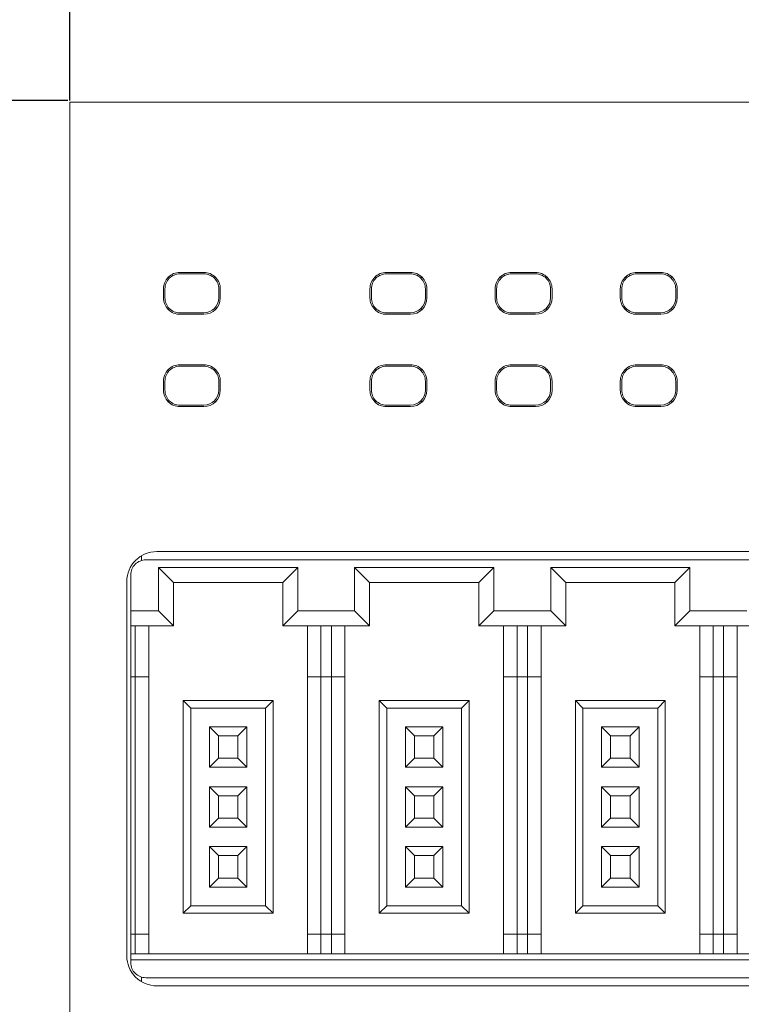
# Model space of a CAD drawing. Header units: millimetres. Extents: x -1114 to 1396, y -630 to 631.
# Tile 765 of 780: x 807 to 831, y 466 to 498. Entities that reach past the tile are written whole.
import ezdxf

# ---------------------------------------------------------------- set-up
doc = ezdxf.new("R2010")
doc.units = ezdxf.units.MM
doc.header["$MEASUREMENT"] = 0
doc.dimstyles.get("Standard").update_dxf_attribs({"dimtxt": 3.5, "dimasz": 0.18, "dimexe": 0.18, "dimexo": 0.0625, "dimgap": 0.09, "dimtad": 0, "dimtih": 1, "dimtoh": 1, "dimdec": 4, "dimzin": 0, "dimdsep": 46, "dimtxsty": 'Standard', "dimcen": 0.09, "dimadec": 0, "dimazin": 0, "dimtfac": 1, "dimtdec": 4, "dimtofl": 0, "dimtmove": 0, "dimatfit": 3, "dimfxl": 0, "dimtolj": 1, "dimtzin": 0, "dimarcsym": 0})

# ---------------------------------------------------------------- blocks, each defined once
blk = doc.blocks.new('*D11')
at = {"color": 0, "lineweight": -2}
for p, q in [((808.174, 495.735), (808.174, 511.827)), ((808.354, 511.647), (825.395, 511.647)), ((864.2, 511.647), (847.159, 511.647)), ((864.38, 495.735), (864.38, 511.827))]:
    blk.add_line(p, q, dxfattribs=at)
at = {"color": 0}
for points in [[(808.354, 511.677), (808.354, 511.617), (808.174, 511.647)], [(864.2, 511.617), (864.2, 511.677), (864.38, 511.647)]]:
    blk.add_solid(points, dxfattribs=at)
at = {"layer": 'Defpoints', "color": 0}
for p in [(864.38, 511.647), (808.174, 495.672), (864.38, 495.672)]:
    blk.add_point(p, dxfattribs=at)
at = {"color": 0, "insert": (836.277, 511.647), "char_height": 3.5, "attachment_point": 5}
blk.add_mtext('\\A1;56.2%%p0.5', dxfattribs=at)
blk = doc.blocks.new('*D12')
at = {"color": 0, "lineweight": -2}
for p, q in [((808.112, 495.735), (788.193, 495.735)), ((788.373, 495.555), (788.373, 470.543)), ((788.373, 441.852), (788.373, 466.863)), ((808.112, 441.672), (788.193, 441.672))]:
    blk.add_line(p, q, dxfattribs=at)
at = {"color": 0}
for points in [[(788.403, 495.555), (788.343, 495.555), (788.373, 495.735)], [(788.343, 441.852), (788.403, 441.852), (788.373, 441.672)]]:
    blk.add_solid(points, dxfattribs=at)
at = {"layer": 'Defpoints', "color": 0}
for p in [(808.174, 495.735), (788.373, 441.672), (808.174, 441.672)]:
    blk.add_point(p, dxfattribs=at)
at = {"color": 0, "insert": (788.373, 468.703), "char_height": 3.5, "attachment_point": 5}
blk.add_mtext('\\A1;54.1%%p0.5', dxfattribs=at)

msp = doc.modelspace()

# ---------------------------------------------------------------- linework, layer by layer
at = {"lineweight": 18}
for points, knots in [([(1038.9843, -629.7647), (1038.9843, -629.7647), (-1111.4882, -629.7647), (-1111.4882, -629.7647), (-1111.4882, -629.7647), (-1111.4882, -629.7647), (-1111.4882, 630.7883), (-1111.4882, 630.7883), (-1111.4882, 630.7883), (-1111.4882, 630.7883), (1038.9843, 630.7883), (1038.9843, 630.7883)], [0, 0, 0, 0, 0.3333333, 0.3333333, 0.3333333, 0.3333333, 0.6666667, 0.6666667, 0.6666667, 0.6666667, 1, 1, 1, 1]), ([(811.853, 489.9926), (811.7071, 489.9926), (811.5672, 489.9346), (811.464, 489.8315), (811.464, 489.8315), (811.3609, 489.7283), (811.3029, 489.5884), (811.3029, 489.4425)], [0, 0, 0, 0, 0.5, 0.5, 0.5, 0.5, 1, 1, 1, 1]), ([(811.853, 489.9425), (811.7204, 489.9425), (811.5932, 489.8898), (811.4994, 489.7961), (811.4994, 489.7961), (811.4057, 489.7023), (811.353, 489.5751), (811.353, 489.4425)], [0, 0, 0, 0, 0.5, 0.5, 0.5, 0.5, 1, 1, 1, 1]), ([(813.2031, 489.4425), (813.2031, 489.5884), (813.1451, 489.7283), (813.0419, 489.8315), (813.0419, 489.8315), (812.9388, 489.9346), (812.7989, 489.9926), (812.653, 489.9926)], [0, 0, 0, 0, 0.5, 0.5, 0.5, 0.5, 1, 1, 1, 1]), ([(813.153, 489.4425), (813.153, 489.5751), (813.1003, 489.7023), (813.0065, 489.7961), (813.0065, 489.7961), (812.9128, 489.8898), (812.7856, 489.9425), (812.653, 489.9425)], [0, 0, 0, 0, 0.5, 0.5, 0.5, 0.5, 1, 1, 1, 1]), ([(818.7501, 489.9926), (818.6042, 489.9926), (818.4643, 489.9346), (818.3611, 489.8315), (818.3611, 489.8315), (818.258, 489.7283), (818.2, 489.5884), (818.2, 489.4425)], [0, 0, 0, 0, 0.5, 0.5, 0.5, 0.5, 1, 1, 1, 1]), ([(818.7501, 489.9425), (818.6175, 489.9425), (818.4903, 489.8898), (818.3965, 489.7961), (818.3965, 489.7961), (818.3028, 489.7023), (818.2501, 489.5751), (818.2501, 489.4425)], [0, 0, 0, 0, 0.5, 0.5, 0.5, 0.5, 1, 1, 1, 1]), ([(820.1002, 489.4425), (820.1002, 489.5884), (820.0422, 489.7283), (819.939, 489.8315), (819.939, 489.8315), (819.8359, 489.9346), (819.696, 489.9926), (819.5501, 489.9926)], [0, 0, 0, 0, 0.5, 0.5, 0.5, 0.5, 1, 1, 1, 1]), ([(820.0501, 489.4425), (820.0501, 489.5751), (819.9974, 489.7023), (819.9036, 489.7961), (819.9036, 489.7961), (819.8099, 489.8898), (819.6827, 489.9425), (819.5501, 489.9425)], [0, 0, 0, 0, 0.5, 0.5, 0.5, 0.5, 1, 1, 1, 1]), ([(822.9309, 489.9926), (822.7851, 489.9926), (822.6451, 489.9346), (822.542, 489.8315), (822.542, 489.8315), (822.4388, 489.7283), (822.3809, 489.5884), (822.3809, 489.4425)], [0, 0, 0, 0, 0.5, 0.5, 0.5, 0.5, 1, 1, 1, 1]), ([(822.9309, 489.9425), (822.7983, 489.9425), (822.6712, 489.8898), (822.5774, 489.7961), (822.5774, 489.7961), (822.4836, 489.7023), (822.4309, 489.5751), (822.4309, 489.4425)], [0, 0, 0, 0, 0.5, 0.5, 0.5, 0.5, 1, 1, 1, 1]), ([(824.281, 489.4425), (824.281, 489.5884), (824.2231, 489.7283), (824.1199, 489.8315), (824.1199, 489.8315), (824.0167, 489.9346), (823.8768, 489.9926), (823.7309, 489.9926)], [0, 0, 0, 0, 0.5, 0.5, 0.5, 0.5, 1, 1, 1, 1]), ([(824.2309, 489.4425), (824.2309, 489.5751), (824.1783, 489.7023), (824.0845, 489.7961), (824.0845, 489.7961), (823.9907, 489.8898), (823.8636, 489.9425), (823.7309, 489.9425)], [0, 0, 0, 0, 0.5, 0.5, 0.5, 0.5, 1, 1, 1, 1]), ([(827.1118, 489.9926), (826.9659, 489.9926), (826.826, 489.9346), (826.7228, 489.8315), (826.7228, 489.8315), (826.6197, 489.7283), (826.5617, 489.5884), (826.5617, 489.4425)], [0, 0, 0, 0, 0.5, 0.5, 0.5, 0.5, 1, 1, 1, 1]), ([(827.1118, 489.9425), (826.9792, 489.9425), (826.852, 489.8898), (826.7582, 489.7961), (826.7582, 489.7961), (826.6645, 489.7023), (826.6118, 489.5751), (826.6118, 489.4425)], [0, 0, 0, 0, 0.5, 0.5, 0.5, 0.5, 1, 1, 1, 1]), ([(828.4619, 489.4425), (828.4619, 489.5884), (828.4039, 489.7283), (828.3008, 489.8315), (828.3008, 489.8315), (828.1976, 489.9346), (828.0577, 489.9926), (827.9118, 489.9926)], [0, 0, 0, 0, 0.5, 0.5, 0.5, 0.5, 1, 1, 1, 1]), ([(828.4118, 489.4425), (828.4118, 489.5751), (828.3591, 489.7023), (828.2654, 489.7961), (828.2654, 489.7961), (828.1716, 489.8898), (828.0444, 489.9425), (827.9118, 489.9425)], [0, 0, 0, 0, 0.5, 0.5, 0.5, 0.5, 1, 1, 1, 1]), ([(811.3029, 489.1425), (811.3029, 488.9966), (811.3609, 488.8567), (811.464, 488.7535), (811.464, 488.7535), (811.5672, 488.6504), (811.7071, 488.5924), (811.853, 488.5924)], [0, 0, 0, 0, 0.5, 0.5, 0.5, 0.5, 1, 1, 1, 1]), ([(811.353, 489.1425), (811.353, 489.0099), (811.4057, 488.8827), (811.4994, 488.7889), (811.4994, 488.7889), (811.5932, 488.6952), (811.7204, 488.6425), (811.853, 488.6425)], [0, 0, 0, 0, 0.5, 0.5, 0.5, 0.5, 1, 1, 1, 1]), ([(818.2, 489.1425), (818.2, 488.9966), (818.258, 488.8567), (818.3611, 488.7535), (818.3611, 488.7535), (818.4643, 488.6504), (818.6042, 488.5924), (818.7501, 488.5924)], [0, 0, 0, 0, 0.5, 0.5, 0.5, 0.5, 1, 1, 1, 1]), ([(818.2501, 489.1425), (818.2501, 489.0099), (818.3028, 488.8827), (818.3965, 488.7889), (818.3965, 488.7889), (818.4903, 488.6952), (818.6175, 488.6425), (818.7501, 488.6425)], [0, 0, 0, 0, 0.5, 0.5, 0.5, 0.5, 1, 1, 1, 1]), ([(822.3809, 489.1425), (822.3809, 488.9966), (822.4388, 488.8567), (822.542, 488.7535), (822.542, 488.7535), (822.6451, 488.6504), (822.7851, 488.5924), (822.9309, 488.5924)], [0, 0, 0, 0, 0.5, 0.5, 0.5, 0.5, 1, 1, 1, 1]), ([(822.4309, 489.1425), (822.4309, 489.0099), (822.4836, 488.8827), (822.5774, 488.7889), (822.5774, 488.7889), (822.6712, 488.6952), (822.7983, 488.6425), (822.9309, 488.6425)], [0, 0, 0, 0, 0.5, 0.5, 0.5, 0.5, 1, 1, 1, 1]), ([(826.5617, 489.1425), (826.5617, 488.9966), (826.6197, 488.8567), (826.7228, 488.7535), (826.7228, 488.7535), (826.826, 488.6504), (826.9659, 488.5924), (827.1118, 488.5924)], [0, 0, 0, 0, 0.5, 0.5, 0.5, 0.5, 1, 1, 1, 1]), ([(826.6118, 489.1425), (826.6118, 489.0099), (826.6645, 488.8827), (826.7582, 488.7889), (826.7582, 488.7889), (826.852, 488.6952), (826.9792, 488.6425), (827.1118, 488.6425)], [0, 0, 0, 0, 0.5, 0.5, 0.5, 0.5, 1, 1, 1, 1]), ([(811.853, 486.9101), (811.7071, 486.9101), (811.5672, 486.8521), (811.464, 486.749), (811.464, 486.749), (811.3609, 486.6458), (811.3029, 486.5059), (811.3029, 486.36)], [0, 0, 0, 0, 0.5, 0.5, 0.5, 0.5, 1, 1, 1, 1]), ([(813.2031, 486.36), (813.2031, 486.5059), (813.1451, 486.6458), (813.0419, 486.749), (813.0419, 486.749), (812.9388, 486.8521), (812.7989, 486.9101), (812.653, 486.9101)], [0, 0, 0, 0, 0.5, 0.5, 0.5, 0.5, 1, 1, 1, 1]), ([(818.7501, 486.9101), (818.6042, 486.9101), (818.4643, 486.8521), (818.3611, 486.749), (818.3611, 486.749), (818.258, 486.6458), (818.2, 486.5059), (818.2, 486.36)], [0, 0, 0, 0, 0.5, 0.5, 0.5, 0.5, 1, 1, 1, 1]), ([(820.1002, 486.36), (820.1002, 486.5059), (820.0422, 486.6458), (819.939, 486.749), (819.939, 486.749), (819.8359, 486.8521), (819.696, 486.9101), (819.5501, 486.9101)], [0, 0, 0, 0, 0.5, 0.5, 0.5, 0.5, 1, 1, 1, 1]), ([(822.9309, 486.9101), (822.7851, 486.9101), (822.6451, 486.8521), (822.542, 486.749), (822.542, 486.749), (822.4388, 486.6458), (822.3809, 486.5059), (822.3809, 486.36)], [0, 0, 0, 0, 0.5, 0.5, 0.5, 0.5, 1, 1, 1, 1]), ([(824.281, 486.36), (824.281, 486.5059), (824.2231, 486.6458), (824.1199, 486.749), (824.1199, 486.749), (824.0167, 486.8521), (823.8768, 486.9101), (823.7309, 486.9101)], [0, 0, 0, 0, 0.5, 0.5, 0.5, 0.5, 1, 1, 1, 1]), ([(827.1118, 486.9101), (826.9659, 486.9101), (826.826, 486.8521), (826.7228, 486.749), (826.7228, 486.749), (826.6197, 486.6458), (826.5617, 486.5059), (826.5617, 486.36)], [0, 0, 0, 0, 0.5, 0.5, 0.5, 0.5, 1, 1, 1, 1]), ([(828.4619, 486.36), (828.4619, 486.5059), (828.4039, 486.6458), (828.3008, 486.749), (828.3008, 486.749), (828.1976, 486.8521), (828.0577, 486.9101), (827.9118, 486.9101)], [0, 0, 0, 0, 0.5, 0.5, 0.5, 0.5, 1, 1, 1, 1]), ([(811.853, 486.86), (811.7204, 486.86), (811.5932, 486.8073), (811.4994, 486.7136), (811.4994, 486.7136), (811.4057, 486.6198), (811.353, 486.4926), (811.353, 486.36)], [0, 0, 0, 0, 0.5, 0.5, 0.5, 0.5, 1, 1, 1, 1]), ([(813.153, 486.36), (813.153, 486.4926), (813.1003, 486.6198), (813.0065, 486.7136), (813.0065, 486.7136), (812.9128, 486.8073), (812.7856, 486.86), (812.653, 486.86)], [0, 0, 0, 0, 0.5, 0.5, 0.5, 0.5, 1, 1, 1, 1]), ([(818.7501, 486.86), (818.6175, 486.86), (818.4903, 486.8073), (818.3965, 486.7136), (818.3965, 486.7136), (818.3028, 486.6198), (818.2501, 486.4926), (818.2501, 486.36)], [0, 0, 0, 0, 0.5, 0.5, 0.5, 0.5, 1, 1, 1, 1]), ([(820.0501, 486.36), (820.0501, 486.4926), (819.9974, 486.6198), (819.9036, 486.7136), (819.9036, 486.7136), (819.8099, 486.8073), (819.6827, 486.86), (819.5501, 486.86)], [0, 0, 0, 0, 0.5, 0.5, 0.5, 0.5, 1, 1, 1, 1]), ([(822.9309, 486.86), (822.7983, 486.86), (822.6712, 486.8073), (822.5774, 486.7136), (822.5774, 486.7136), (822.4836, 486.6198), (822.4309, 486.4926), (822.4309, 486.36)], [0, 0, 0, 0, 0.5, 0.5, 0.5, 0.5, 1, 1, 1, 1]), ([(824.2309, 486.36), (824.2309, 486.4926), (824.1783, 486.6198), (824.0845, 486.7136), (824.0845, 486.7136), (823.9907, 486.8073), (823.8636, 486.86), (823.7309, 486.86)], [0, 0, 0, 0, 0.5, 0.5, 0.5, 0.5, 1, 1, 1, 1]), ([(827.1118, 486.86), (826.9792, 486.86), (826.852, 486.8073), (826.7582, 486.7136), (826.7582, 486.7136), (826.6645, 486.6198), (826.6118, 486.4926), (826.6118, 486.36)], [0, 0, 0, 0, 0.5, 0.5, 0.5, 0.5, 1, 1, 1, 1]), ([(828.4118, 486.36), (828.4118, 486.4926), (828.3591, 486.6198), (828.2654, 486.7136), (828.2654, 486.7136), (828.1716, 486.8073), (828.0444, 486.86), (827.9118, 486.86)], [0, 0, 0, 0, 0.5, 0.5, 0.5, 0.5, 1, 1, 1, 1]), ([(811.3029, 486.06), (811.3029, 485.9141), (811.3609, 485.7742), (811.464, 485.671), (811.464, 485.671), (811.5672, 485.5679), (811.7071, 485.5099), (811.853, 485.5099)], [0, 0, 0, 0, 0.5, 0.5, 0.5, 0.5, 1, 1, 1, 1]), ([(811.353, 486.06), (811.353, 485.9274), (811.4057, 485.8002), (811.4994, 485.7064), (811.4994, 485.7064), (811.5932, 485.6127), (811.7204, 485.56), (811.853, 485.56)], [0, 0, 0, 0, 0.5, 0.5, 0.5, 0.5, 1, 1, 1, 1]), ([(818.2, 486.06), (818.2, 485.9141), (818.258, 485.7742), (818.3611, 485.671), (818.3611, 485.671), (818.4643, 485.5679), (818.6042, 485.5099), (818.7501, 485.5099)], [0, 0, 0, 0, 0.5, 0.5, 0.5, 0.5, 1, 1, 1, 1]), ([(818.2501, 486.06), (818.2501, 485.9274), (818.3028, 485.8002), (818.3965, 485.7064), (818.3965, 485.7064), (818.4903, 485.6127), (818.6175, 485.56), (818.7501, 485.56)], [0, 0, 0, 0, 0.5, 0.5, 0.5, 0.5, 1, 1, 1, 1]), ([(822.3809, 486.06), (822.3809, 485.9141), (822.4388, 485.7742), (822.542, 485.671), (822.542, 485.671), (822.6451, 485.5679), (822.7851, 485.5099), (822.9309, 485.5099)], [0, 0, 0, 0, 0.5, 0.5, 0.5, 0.5, 1, 1, 1, 1]), ([(822.4309, 486.06), (822.4309, 485.9274), (822.4836, 485.8002), (822.5774, 485.7064), (822.5774, 485.7064), (822.6712, 485.6127), (822.7983, 485.56), (822.9309, 485.56)], [0, 0, 0, 0, 0.5, 0.5, 0.5, 0.5, 1, 1, 1, 1]), ([(826.5617, 486.06), (826.5617, 485.9141), (826.6197, 485.7742), (826.7228, 485.671), (826.7228, 485.671), (826.826, 485.5679), (826.9659, 485.5099), (827.1118, 485.5099)], [0, 0, 0, 0, 0.5, 0.5, 0.5, 0.5, 1, 1, 1, 1]), ([(826.6118, 486.06), (826.6118, 485.9274), (826.6645, 485.8002), (826.7582, 485.7064), (826.7582, 485.7064), (826.852, 485.6127), (826.9792, 485.56), (827.1118, 485.56)], [0, 0, 0, 0, 0.5, 0.5, 0.5, 0.5, 1, 1, 1, 1]), ([(811.0795, 480.6714), (810.8143, 480.6714), (810.5599, 480.566), (810.3724, 480.3785), (810.3724, 480.3785), (810.1848, 480.191), (810.0795, 479.9366), (810.0795, 479.6714)], [0, 0, 0, 0, 0.5, 0.5, 0.5, 0.5, 1, 1, 1, 1]), ([(810.713, 480.3936), (810.5804, 480.3936), (810.4532, 480.3409), (810.3595, 480.2472), (810.3595, 480.2472), (810.2657, 480.1534), (810.213, 480.0262), (810.213, 479.8936)], [0, 0, 0, 0, 0.5, 0.5, 0.5, 0.5, 1, 1, 1, 1]), ([(810.0795, 467.1714), (810.0795, 466.9062), (810.1848, 466.6518), (810.3724, 466.4643), (810.3724, 466.4643), (810.5599, 466.2767), (810.8143, 466.1714), (811.0795, 466.1714)], [0, 0, 0, 0, 0.5, 0.5, 0.5, 0.5, 1, 1, 1, 1]), ([(810.213, 466.9436), (810.213, 466.811), (810.2657, 466.6838), (810.3595, 466.59), (810.3595, 466.59), (810.4532, 466.4963), (810.5804, 466.4436), (810.713, 466.4436)], [0, 0, 0, 0, 0.5, 0.5, 0.5, 0.5, 1, 1, 1, 1])]:
    msp.add_open_spline(points, degree=3, knots=knots, dxfattribs=at)
for points in [[(808.1743, 495.672), (808.1743, 495.672), (864.3798, 495.672), (864.3798, 495.672)], [(864.3798, 495.672), (864.3798, 495.672), (808.1743, 495.672), (808.1743, 495.672)], [(808.1743, 493.672), (808.1743, 493.672), (808.1743, 495.672), (808.1743, 495.672)], [(808.1743, 443.672), (808.1743, 443.672), (808.1743, 493.672), (808.1743, 493.672)], [(811.853, 489.9926), (811.853, 489.9926), (812.653, 489.9926), (812.653, 489.9926)], [(812.653, 489.9425), (812.653, 489.9425), (811.853, 489.9425), (811.853, 489.9425)], [(818.7501, 489.9926), (818.7501, 489.9926), (819.5501, 489.9926), (819.5501, 489.9926)], [(818.7501, 489.9425), (818.7501, 489.9425), (819.5501, 489.9425), (819.5501, 489.9425)], [(822.9309, 489.9926), (822.9309, 489.9926), (823.7309, 489.9926), (823.7309, 489.9926)], [(822.9309, 489.9425), (822.9309, 489.9425), (823.7309, 489.9425), (823.7309, 489.9425)], [(827.1118, 489.9926), (827.1118, 489.9926), (827.9118, 489.9926), (827.9118, 489.9926)], [(827.1118, 489.9425), (827.1118, 489.9425), (827.9118, 489.9425), (827.9118, 489.9425)], [(811.4647, 489.8308), (811.4647, 489.8308), (811.4994, 489.7961), (811.4994, 489.7961)], [(813.0065, 489.7961), (813.0065, 489.7961), (813.0412, 489.8308), (813.0412, 489.8308)], [(818.3618, 489.8308), (818.3618, 489.8308), (818.3965, 489.7961), (818.3965, 489.7961)], [(819.9036, 489.7961), (819.9036, 489.7961), (819.9383, 489.8308), (819.9383, 489.8308)], [(822.5774, 489.7961), (822.5774, 489.7961), (822.5427, 489.8308), (822.5427, 489.8308)], [(824.1192, 489.8308), (824.1192, 489.8308), (824.0845, 489.7961), (824.0845, 489.7961)], [(826.7582, 489.7961), (826.7582, 489.7961), (826.7235, 489.8308), (826.7235, 489.8308)], [(828.2654, 489.7961), (828.2654, 489.7961), (828.3001, 489.8308), (828.3001, 489.8308)], [(811.3029, 489.4425), (811.3029, 489.4425), (811.3029, 489.1425), (811.3029, 489.1425)], [(811.353, 489.4425), (811.353, 489.4425), (811.353, 489.1425), (811.353, 489.1425)], [(813.153, 489.1425), (813.153, 489.1425), (813.153, 489.4425), (813.153, 489.4425)], [(813.2031, 489.4425), (813.2031, 489.4425), (813.2031, 489.1425), (813.2031, 489.1425)], [(818.2, 489.4425), (818.2, 489.4425), (818.2, 489.1425), (818.2, 489.1425)], [(818.2501, 489.1425), (818.2501, 489.1425), (818.2501, 489.4425), (818.2501, 489.4425)], [(820.0501, 489.4425), (820.0501, 489.4425), (820.0501, 489.1425), (820.0501, 489.1425)], [(820.1002, 489.4425), (820.1002, 489.4425), (820.1002, 489.1425), (820.1002, 489.1425)], [(822.3809, 489.4425), (822.3809, 489.4425), (822.3809, 489.1425), (822.3809, 489.1425)], [(822.4309, 489.1425), (822.4309, 489.1425), (822.4309, 489.4425), (822.4309, 489.4425)], [(824.2309, 489.4425), (824.2309, 489.4425), (824.2309, 489.1425), (824.2309, 489.1425)], [(824.281, 489.4425), (824.281, 489.4425), (824.281, 489.1425), (824.281, 489.1425)], [(826.5617, 489.4425), (826.5617, 489.4425), (826.5617, 489.1425), (826.5617, 489.1425)], [(826.6118, 489.1425), (826.6118, 489.1425), (826.6118, 489.4425), (826.6118, 489.4425)], [(828.4118, 489.4425), (828.4118, 489.4425), (828.4118, 489.1425), (828.4118, 489.1425)], [(828.4619, 489.4425), (828.4619, 489.4425), (828.4619, 489.1425), (828.4619, 489.1425)], [(812.653, 488.6425), (812.9291, 488.6425), (813.153, 488.8664), (813.153, 489.1425)], [(812.653, 488.5924), (812.9568, 488.5924), (813.203, 488.8387), (813.2031, 489.1425)], [(819.5501, 488.6425), (819.8262, 488.6425), (820.0501, 488.8664), (820.0501, 489.1425)], [(819.5501, 488.5924), (819.8539, 488.5924), (820.1002, 488.8387), (820.1002, 489.1425)], [(823.7309, 488.6425), (824.0071, 488.6425), (824.2309, 488.8664), (824.2309, 489.1425)], [(823.7309, 488.5924), (824.0347, 488.5924), (824.281, 488.8387), (824.281, 489.1425)], [(827.9118, 488.6425), (828.1879, 488.6425), (828.4118, 488.8664), (828.4118, 489.1425)], [(827.9118, 488.5924), (828.2156, 488.5924), (828.4619, 488.8387), (828.4619, 489.1425)], [(811.4647, 488.7542), (811.4647, 488.7542), (811.4994, 488.7889), (811.4994, 488.7889)], [(811.853, 488.6425), (811.853, 488.6425), (812.653, 488.6425), (812.653, 488.6425)], [(811.853, 488.5924), (811.853, 488.5924), (812.653, 488.5924), (812.653, 488.5924)], [(813.0065, 488.7889), (813.0065, 488.7889), (813.0412, 488.7542), (813.0412, 488.7542)], [(818.3965, 488.7889), (818.3965, 488.7889), (818.3618, 488.7542), (818.3618, 488.7542)], [(819.5501, 488.6425), (819.5501, 488.6425), (818.7501, 488.6425), (818.7501, 488.6425)], [(818.7501, 488.5924), (818.7501, 488.5924), (819.5501, 488.5924), (819.5501, 488.5924)], [(819.9383, 488.7542), (819.9383, 488.7542), (819.9036, 488.7889), (819.9036, 488.7889)], [(822.5427, 488.7542), (822.5427, 488.7542), (822.5774, 488.7889), (822.5774, 488.7889)], [(823.7309, 488.6425), (823.7309, 488.6425), (822.9309, 488.6425), (822.9309, 488.6425)], [(822.9309, 488.5924), (822.9309, 488.5924), (823.7309, 488.5924), (823.7309, 488.5924)], [(824.0845, 488.7889), (824.0845, 488.7889), (824.1192, 488.7542), (824.1192, 488.7542)], [(826.7582, 488.7889), (826.7582, 488.7889), (826.7235, 488.7542), (826.7235, 488.7542)], [(827.9118, 488.6425), (827.9118, 488.6425), (827.1118, 488.6425), (827.1118, 488.6425)], [(827.1118, 488.5924), (827.1118, 488.5924), (827.9118, 488.5924), (827.9118, 488.5924)], [(828.2654, 488.7889), (828.2654, 488.7889), (828.3001, 488.7542), (828.3001, 488.7542)], [(811.853, 486.9101), (811.853, 486.9101), (812.653, 486.9101), (812.653, 486.9101)], [(818.7501, 486.9101), (818.7501, 486.9101), (819.5501, 486.9101), (819.5501, 486.9101)], [(822.9309, 486.9101), (822.9309, 486.9101), (823.7309, 486.9101), (823.7309, 486.9101)], [(827.1118, 486.9101), (827.1118, 486.9101), (827.9118, 486.9101), (827.9118, 486.9101)], [(811.4994, 486.7136), (811.4994, 486.7136), (811.4647, 486.7483), (811.4647, 486.7483)], [(811.853, 486.86), (811.853, 486.86), (812.653, 486.86), (812.653, 486.86)], [(813.0065, 486.7136), (813.0065, 486.7136), (813.0412, 486.7483), (813.0412, 486.7483)], [(818.3965, 486.7136), (818.3965, 486.7136), (818.3618, 486.7483), (818.3618, 486.7483)], [(818.7501, 486.86), (818.7501, 486.86), (819.5501, 486.86), (819.5501, 486.86)], [(819.9383, 486.7483), (819.9383, 486.7483), (819.9036, 486.7136), (819.9036, 486.7136)], [(822.5774, 486.7136), (822.5774, 486.7136), (822.5427, 486.7483), (822.5427, 486.7483)], [(822.9309, 486.86), (822.9309, 486.86), (823.7309, 486.86), (823.7309, 486.86)], [(824.1192, 486.7483), (824.1192, 486.7483), (824.0845, 486.7136), (824.0845, 486.7136)], [(826.7582, 486.7136), (826.7582, 486.7136), (826.7235, 486.7483), (826.7235, 486.7483)], [(827.1118, 486.86), (827.1118, 486.86), (827.9118, 486.86), (827.9118, 486.86)], [(828.3001, 486.7483), (828.3001, 486.7483), (828.2654, 486.7136), (828.2654, 486.7136)], [(811.3029, 486.36), (811.3029, 486.36), (811.3029, 486.06), (811.3029, 486.06)], [(811.353, 486.06), (811.353, 486.06), (811.353, 486.36), (811.353, 486.36)], [(813.153, 486.36), (813.153, 486.36), (813.153, 486.06), (813.153, 486.06)], [(813.2031, 486.36), (813.2031, 486.36), (813.2031, 486.06), (813.2031, 486.06)], [(818.2, 486.36), (818.2, 486.36), (818.2, 486.06), (818.2, 486.06)], [(818.2501, 486.06), (818.2501, 486.06), (818.2501, 486.36), (818.2501, 486.36)], [(820.0501, 486.36), (820.0501, 486.36), (820.0501, 486.06), (820.0501, 486.06)], [(820.1002, 486.36), (820.1002, 486.36), (820.1002, 486.06), (820.1002, 486.06)], [(822.3809, 486.36), (822.3809, 486.36), (822.3809, 486.06), (822.3809, 486.06)], [(822.4309, 486.06), (822.4309, 486.06), (822.4309, 486.36), (822.4309, 486.36)], [(824.2309, 486.36), (824.2309, 486.36), (824.2309, 486.06), (824.2309, 486.06)], [(824.281, 486.36), (824.281, 486.36), (824.281, 486.06), (824.281, 486.06)], [(826.5617, 486.36), (826.5617, 486.36), (826.5617, 486.06), (826.5617, 486.06)], [(826.6118, 486.06), (826.6118, 486.06), (826.6118, 486.36), (826.6118, 486.36)], [(828.4118, 486.36), (828.4118, 486.36), (828.4118, 486.06), (828.4118, 486.06)], [(828.4619, 486.36), (828.4619, 486.36), (828.4619, 486.06), (828.4619, 486.06)], [(812.653, 485.56), (812.9291, 485.56), (813.153, 485.7839), (813.153, 486.06)], [(812.653, 485.5099), (812.9568, 485.5099), (813.203, 485.7562), (813.2031, 486.06)], [(819.5501, 485.56), (819.8262, 485.56), (820.0501, 485.7839), (820.0501, 486.06)], [(819.5501, 485.5099), (819.8539, 485.5099), (820.1002, 485.7562), (820.1002, 486.06)], [(823.7309, 485.56), (824.0071, 485.56), (824.2309, 485.7839), (824.2309, 486.06)], [(823.7309, 485.5099), (824.0347, 485.5099), (824.281, 485.7562), (824.281, 486.06)], [(827.9118, 485.56), (828.1879, 485.56), (828.4118, 485.7839), (828.4118, 486.06)], [(827.9118, 485.5099), (828.2156, 485.5099), (828.4619, 485.7562), (828.4619, 486.06)], [(811.4647, 485.6717), (811.4647, 485.6717), (811.4994, 485.7064), (811.4994, 485.7064)], [(813.0065, 485.7064), (813.0065, 485.7064), (813.0412, 485.6717), (813.0412, 485.6717)], [(818.3965, 485.7064), (818.3965, 485.7064), (818.3618, 485.6717), (818.3618, 485.6717)], [(819.9036, 485.7064), (819.9036, 485.7064), (819.9383, 485.6717), (819.9383, 485.6717)], [(822.5774, 485.7064), (822.5774, 485.7064), (822.5427, 485.6717), (822.5427, 485.6717)], [(824.0845, 485.7064), (824.0845, 485.7064), (824.1192, 485.6717), (824.1192, 485.6717)], [(826.7582, 485.7064), (826.7582, 485.7064), (826.7235, 485.6717), (826.7235, 485.6717)], [(828.2654, 485.7064), (828.2654, 485.7064), (828.3001, 485.6717), (828.3001, 485.6717)], [(812.653, 485.56), (812.653, 485.56), (811.853, 485.56), (811.853, 485.56)], [(811.853, 485.5099), (811.853, 485.5099), (812.653, 485.5099), (812.653, 485.5099)], [(819.5501, 485.56), (819.5501, 485.56), (818.7501, 485.56), (818.7501, 485.56)], [(818.7501, 485.5099), (818.7501, 485.5099), (819.5501, 485.5099), (819.5501, 485.5099)], [(823.7309, 485.56), (823.7309, 485.56), (822.9309, 485.56), (822.9309, 485.56)], [(822.9309, 485.5099), (822.9309, 485.5099), (823.7309, 485.5099), (823.7309, 485.5099)], [(827.9118, 485.56), (827.9118, 485.56), (827.1118, 485.56), (827.1118, 485.56)], [(827.1118, 485.5099), (827.1118, 485.5099), (827.9118, 485.5099), (827.9118, 485.5099)], [(861.4795, 480.6714), (861.4795, 480.6714), (811.0795, 480.6714), (811.0795, 480.6714)], [(810.5743, 480.3733), (810.5743, 480.3733), (810.5743, 480.5337), (810.5743, 480.5337)], [(810.713, 480.3936), (810.713, 480.3936), (835.713, 480.3936), (835.713, 480.3936)], [(811.138, 480.1436), (811.138, 480.1436), (811.638, 479.6436), (811.638, 479.6436)], [(811.138, 478.6936), (811.138, 478.6936), (811.138, 480.1436), (811.138, 480.1436)], [(811.138, 480.1436), (811.138, 480.1436), (815.788, 480.1436), (815.788, 480.1436)], [(815.788, 480.1436), (815.788, 480.1436), (815.288, 479.6436), (815.288, 479.6436)], [(815.788, 480.1436), (815.788, 480.1436), (815.788, 478.6936), (815.788, 478.6936)], [(817.688, 478.6936), (817.688, 478.6936), (817.688, 480.1436), (817.688, 480.1436)], [(817.688, 480.1436), (817.688, 480.1436), (818.188, 479.6436), (818.188, 479.6436)], [(817.688, 480.1436), (817.688, 480.1436), (822.338, 480.1436), (822.338, 480.1436)], [(822.338, 480.1436), (822.338, 480.1436), (821.838, 479.6436), (821.838, 479.6436)], [(822.338, 480.1436), (822.338, 480.1436), (822.338, 478.6936), (822.338, 478.6936)], [(824.238, 478.6936), (824.238, 478.6936), (824.238, 480.1436), (824.238, 480.1436)], [(824.238, 480.1436), (824.238, 480.1436), (824.738, 479.6436), (824.738, 479.6436)], [(824.238, 480.1436), (824.238, 480.1436), (828.888, 480.1436), (828.888, 480.1436)], [(828.888, 480.1436), (828.888, 480.1436), (828.388, 479.6436), (828.388, 479.6436)], [(828.888, 480.1436), (828.888, 480.1436), (828.888, 478.6936), (828.888, 478.6936)], [(810.0795, 467.1714), (810.0795, 467.1714), (810.0795, 479.6714), (810.0795, 479.6714)], [(810.213, 478.6936), (810.213, 478.6936), (810.213, 479.8936), (810.213, 479.8936)], [(811.638, 478.1936), (811.638, 478.1936), (811.638, 479.6436), (811.638, 479.6436)], [(811.638, 479.6436), (811.638, 479.6436), (815.288, 479.6436), (815.288, 479.6436)], [(815.288, 479.6436), (815.288, 479.6436), (815.288, 478.1936), (815.288, 478.1936)], [(818.188, 478.1936), (818.188, 478.1936), (818.188, 479.6436), (818.188, 479.6436)], [(818.188, 479.6436), (818.188, 479.6436), (821.838, 479.6436), (821.838, 479.6436)], [(821.838, 479.6436), (821.838, 479.6436), (821.838, 478.1936), (821.838, 478.1936)], [(824.738, 478.1936), (824.738, 478.1936), (824.738, 479.6436), (824.738, 479.6436)], [(824.738, 479.6436), (824.738, 479.6436), (828.388, 479.6436), (828.388, 479.6436)], [(828.388, 479.6436), (828.388, 479.6436), (828.388, 478.1936), (828.388, 478.1936)], [(810.213, 478.1936), (810.213, 478.1936), (810.213, 478.6936), (810.213, 478.6936)], [(810.213, 478.6936), (810.213, 478.6936), (811.138, 478.6936), (811.138, 478.6936)], [(811.138, 478.6936), (811.138, 478.6936), (811.638, 478.1936), (811.638, 478.1936)], [(815.788, 478.6936), (815.788, 478.6936), (815.288, 478.1936), (815.288, 478.1936)], [(815.788, 478.6936), (815.788, 478.6936), (817.688, 478.6936), (817.688, 478.6936)], [(817.688, 478.6936), (817.688, 478.6936), (818.188, 478.1936), (818.188, 478.1936)], [(822.338, 478.6936), (822.338, 478.6936), (821.838, 478.1936), (821.838, 478.1936)], [(822.338, 478.6936), (822.338, 478.6936), (824.238, 478.6936), (824.238, 478.6936)], [(824.238, 478.6936), (824.238, 478.6936), (824.738, 478.1936), (824.738, 478.1936)], [(828.888, 478.6936), (828.888, 478.6936), (828.388, 478.1936), (828.388, 478.1936)], [(828.888, 478.6936), (828.888, 478.6936), (830.788, 478.6936), (830.788, 478.6936)], [(810.213, 476.4936), (810.213, 476.4936), (810.213, 478.1936), (810.213, 478.1936)], [(810.213, 478.1936), (810.213, 478.1936), (811.638, 478.1936), (811.638, 478.1936)], [(810.363, 476.4936), (810.363, 476.4936), (810.363, 478.1936), (810.363, 478.1936)], [(810.813, 476.4936), (810.813, 476.4936), (810.813, 478.1936), (810.813, 478.1936)], [(815.288, 478.1936), (815.288, 478.1936), (818.188, 478.1936), (818.188, 478.1936)], [(816.113, 478.1936), (816.113, 478.1936), (816.113, 476.4936), (816.113, 476.4936)], [(816.563, 476.4936), (816.563, 476.4936), (816.563, 478.1936), (816.563, 478.1936)], [(816.913, 478.1936), (816.913, 478.1936), (816.913, 476.4936), (816.913, 476.4936)], [(817.363, 476.4936), (817.363, 476.4936), (817.363, 478.1936), (817.363, 478.1936)], [(821.838, 478.1936), (821.838, 478.1936), (824.738, 478.1936), (824.738, 478.1936)], [(822.663, 478.1936), (822.663, 478.1936), (822.663, 476.4936), (822.663, 476.4936)], [(823.113, 476.4936), (823.113, 476.4936), (823.113, 478.1936), (823.113, 478.1936)], [(823.463, 478.1936), (823.463, 478.1936), (823.463, 476.4936), (823.463, 476.4936)], [(823.913, 476.4936), (823.913, 476.4936), (823.913, 478.1936), (823.913, 478.1936)], [(828.388, 478.1936), (828.388, 478.1936), (831.288, 478.1936), (831.288, 478.1936)], [(829.213, 478.1936), (829.213, 478.1936), (829.213, 476.4936), (829.213, 476.4936)], [(829.663, 476.4936), (829.663, 476.4936), (829.663, 478.1936), (829.663, 478.1936)], [(830.013, 478.1936), (830.013, 478.1936), (830.013, 476.4936), (830.013, 476.4936)], [(830.463, 476.4936), (830.463, 476.4936), (830.463, 478.1936), (830.463, 478.1936)], [(810.213, 467.8936), (810.213, 467.8936), (810.213, 476.4936), (810.213, 476.4936)], [(810.213, 476.4936), (810.213, 476.4936), (810.363, 476.4936), (810.363, 476.4936)], [(810.363, 467.8936), (810.363, 467.8936), (810.363, 476.4936), (810.363, 476.4936)], [(810.363, 476.4936), (810.363, 476.4936), (810.813, 476.4936), (810.813, 476.4936)], [(810.813, 467.8936), (810.813, 467.8936), (810.813, 476.4936), (810.813, 476.4936)], [(816.113, 476.4936), (816.113, 476.4936), (816.113, 467.8936), (816.113, 467.8936)], [(816.113, 476.4936), (816.113, 476.4936), (816.563, 476.4936), (816.563, 476.4936)], [(816.563, 467.8936), (816.563, 467.8936), (816.563, 476.4936), (816.563, 476.4936)], [(816.563, 476.4936), (816.563, 476.4936), (816.913, 476.4936), (816.913, 476.4936)], [(816.913, 476.4936), (816.913, 476.4936), (816.913, 467.8936), (816.913, 467.8936)], [(816.913, 476.4936), (816.913, 476.4936), (817.363, 476.4936), (817.363, 476.4936)], [(817.363, 467.8936), (817.363, 467.8936), (817.363, 476.4936), (817.363, 476.4936)], [(822.663, 476.4936), (822.663, 476.4936), (822.663, 467.8936), (822.663, 467.8936)], [(822.663, 476.4936), (822.663, 476.4936), (823.113, 476.4936), (823.113, 476.4936)], [(823.113, 467.8936), (823.113, 467.8936), (823.113, 476.4936), (823.113, 476.4936)], [(823.113, 476.4936), (823.113, 476.4936), (823.463, 476.4936), (823.463, 476.4936)], [(823.463, 476.4936), (823.463, 476.4936), (823.463, 467.8936), (823.463, 467.8936)], [(823.463, 476.4936), (823.463, 476.4936), (823.913, 476.4936), (823.913, 476.4936)], [(823.913, 467.8936), (823.913, 467.8936), (823.913, 476.4936), (823.913, 476.4936)], [(829.213, 476.4936), (829.213, 476.4936), (829.213, 467.8936), (829.213, 467.8936)], [(829.213, 476.4936), (829.213, 476.4936), (829.663, 476.4936), (829.663, 476.4936)], [(829.663, 467.8936), (829.663, 467.8936), (829.663, 476.4936), (829.663, 476.4936)], [(829.663, 476.4936), (829.663, 476.4936), (830.013, 476.4936), (830.013, 476.4936)], [(830.013, 476.4936), (830.013, 476.4936), (830.013, 467.8936), (830.013, 467.8936)], [(830.013, 476.4936), (830.013, 476.4936), (830.463, 476.4936), (830.463, 476.4936)], [(830.463, 467.8936), (830.463, 467.8936), (830.463, 476.4936), (830.463, 476.4936)], [(811.963, 475.6936), (811.963, 475.6936), (811.963, 468.5936), (811.963, 468.5936)], [(814.963, 475.6936), (814.963, 475.6936), (811.963, 475.6936), (811.963, 475.6936)], [(811.963, 475.6936), (811.963, 475.6936), (812.213, 475.4436), (812.213, 475.4436)], [(812.213, 475.4436), (812.213, 475.4436), (814.713, 475.4436), (814.713, 475.4436)], [(812.213, 468.8436), (812.213, 468.8436), (812.213, 475.4436), (812.213, 475.4436)], [(814.963, 475.6936), (814.963, 475.6936), (814.713, 475.4436), (814.713, 475.4436)], [(814.713, 475.4436), (814.713, 475.4436), (814.713, 468.8436), (814.713, 468.8436)], [(814.963, 468.5936), (814.963, 468.5936), (814.963, 475.6936), (814.963, 475.6936)], [(821.513, 475.6936), (821.513, 475.6936), (818.513, 475.6936), (818.513, 475.6936)], [(818.513, 475.6936), (818.513, 475.6936), (818.763, 475.4436), (818.763, 475.4436)], [(818.513, 475.6936), (818.513, 475.6936), (818.513, 468.5936), (818.513, 468.5936)], [(818.763, 475.4436), (818.763, 475.4436), (821.263, 475.4436), (821.263, 475.4436)], [(818.763, 468.8436), (818.763, 468.8436), (818.763, 475.4436), (818.763, 475.4436)], [(821.513, 475.6936), (821.513, 475.6936), (821.263, 475.4436), (821.263, 475.4436)], [(821.263, 475.4436), (821.263, 475.4436), (821.263, 468.8436), (821.263, 468.8436)], [(821.513, 468.5936), (821.513, 468.5936), (821.513, 475.6936), (821.513, 475.6936)], [(828.063, 475.6936), (828.063, 475.6936), (825.063, 475.6936), (825.063, 475.6936)], [(825.063, 475.6936), (825.063, 475.6936), (825.313, 475.4436), (825.313, 475.4436)], [(825.063, 475.6936), (825.063, 475.6936), (825.063, 468.5936), (825.063, 468.5936)], [(825.313, 475.4436), (825.313, 475.4436), (827.813, 475.4436), (827.813, 475.4436)], [(825.313, 468.8436), (825.313, 468.8436), (825.313, 475.4436), (825.313, 475.4436)], [(828.063, 475.6936), (828.063, 475.6936), (827.813, 475.4436), (827.813, 475.4436)], [(827.813, 475.4436), (827.813, 475.4436), (827.813, 468.8436), (827.813, 468.8436)], [(828.063, 468.5936), (828.063, 468.5936), (828.063, 475.6936), (828.063, 475.6936)], [(813.138, 474.5186), (813.138, 474.5186), (812.838, 474.8186), (812.838, 474.8186)], [(812.838, 474.8186), (812.838, 474.8186), (812.838, 473.4686), (812.838, 473.4686)], [(814.088, 474.8186), (814.088, 474.8186), (812.838, 474.8186), (812.838, 474.8186)], [(813.788, 474.5186), (813.788, 474.5186), (814.088, 474.8186), (814.088, 474.8186)], [(814.088, 473.4686), (814.088, 473.4686), (814.088, 474.8186), (814.088, 474.8186)], [(819.688, 474.5186), (819.688, 474.5186), (819.388, 474.8186), (819.388, 474.8186)], [(819.388, 474.8186), (819.388, 474.8186), (819.388, 473.4686), (819.388, 473.4686)], [(820.638, 474.8186), (820.638, 474.8186), (819.388, 474.8186), (819.388, 474.8186)], [(820.338, 474.5186), (820.338, 474.5186), (820.638, 474.8186), (820.638, 474.8186)], [(820.638, 473.4686), (820.638, 473.4686), (820.638, 474.8186), (820.638, 474.8186)], [(827.188, 474.8186), (827.188, 474.8186), (825.938, 474.8186), (825.938, 474.8186)], [(825.938, 474.8186), (825.938, 474.8186), (825.938, 473.4686), (825.938, 473.4686)], [(826.238, 474.5186), (826.238, 474.5186), (825.938, 474.8186), (825.938, 474.8186)], [(826.888, 474.5186), (826.888, 474.5186), (827.188, 474.8186), (827.188, 474.8186)], [(827.188, 473.4686), (827.188, 473.4686), (827.188, 474.8186), (827.188, 474.8186)], [(813.138, 473.7686), (813.138, 473.7686), (813.138, 474.5186), (813.138, 474.5186)], [(813.138, 474.5186), (813.138, 474.5186), (813.788, 474.5186), (813.788, 474.5186)], [(813.788, 474.5186), (813.788, 474.5186), (813.788, 473.7686), (813.788, 473.7686)], [(819.688, 473.7686), (819.688, 473.7686), (819.688, 474.5186), (819.688, 474.5186)], [(819.688, 474.5186), (819.688, 474.5186), (820.338, 474.5186), (820.338, 474.5186)], [(820.338, 474.5186), (820.338, 474.5186), (820.338, 473.7686), (820.338, 473.7686)], [(826.238, 474.5186), (826.238, 474.5186), (826.888, 474.5186), (826.888, 474.5186)], [(826.238, 473.7686), (826.238, 473.7686), (826.238, 474.5186), (826.238, 474.5186)], [(826.888, 474.5186), (826.888, 474.5186), (826.888, 473.7686), (826.888, 473.7686)], [(812.838, 473.4686), (812.838, 473.4686), (813.138, 473.7686), (813.138, 473.7686)], [(813.788, 473.7686), (813.788, 473.7686), (813.138, 473.7686), (813.138, 473.7686)], [(813.788, 473.7686), (813.788, 473.7686), (814.088, 473.4686), (814.088, 473.4686)], [(819.388, 473.4686), (819.388, 473.4686), (819.688, 473.7686), (819.688, 473.7686)], [(820.338, 473.7686), (820.338, 473.7686), (819.688, 473.7686), (819.688, 473.7686)], [(820.338, 473.7686), (820.338, 473.7686), (820.638, 473.4686), (820.638, 473.4686)], [(825.938, 473.4686), (825.938, 473.4686), (826.238, 473.7686), (826.238, 473.7686)], [(826.888, 473.7686), (826.888, 473.7686), (826.238, 473.7686), (826.238, 473.7686)], [(826.888, 473.7686), (826.888, 473.7686), (827.188, 473.4686), (827.188, 473.4686)], [(812.838, 473.4686), (812.838, 473.4686), (814.088, 473.4686), (814.088, 473.4686)], [(819.388, 473.4686), (819.388, 473.4686), (820.638, 473.4686), (820.638, 473.4686)], [(825.938, 473.4686), (825.938, 473.4686), (827.188, 473.4686), (827.188, 473.4686)], [(814.088, 472.8186), (814.088, 472.8186), (812.838, 472.8186), (812.838, 472.8186)], [(812.838, 472.8186), (812.838, 472.8186), (812.838, 471.4686), (812.838, 471.4686)], [(813.138, 472.5186), (813.138, 472.5186), (812.838, 472.8186), (812.838, 472.8186)], [(813.788, 472.5186), (813.788, 472.5186), (814.088, 472.8186), (814.088, 472.8186)], [(814.088, 471.4686), (814.088, 471.4686), (814.088, 472.8186), (814.088, 472.8186)], [(819.688, 472.5186), (819.688, 472.5186), (819.388, 472.8186), (819.388, 472.8186)], [(819.388, 472.8186), (819.388, 472.8186), (819.388, 471.4686), (819.388, 471.4686)], [(820.638, 472.8186), (820.638, 472.8186), (819.388, 472.8186), (819.388, 472.8186)], [(820.338, 472.5186), (820.338, 472.5186), (820.638, 472.8186), (820.638, 472.8186)], [(820.638, 471.4686), (820.638, 471.4686), (820.638, 472.8186), (820.638, 472.8186)], [(825.938, 472.8186), (825.938, 472.8186), (825.938, 471.4686), (825.938, 471.4686)], [(827.188, 472.8186), (827.188, 472.8186), (825.938, 472.8186), (825.938, 472.8186)], [(826.238, 472.5186), (826.238, 472.5186), (825.938, 472.8186), (825.938, 472.8186)], [(826.888, 472.5186), (826.888, 472.5186), (827.188, 472.8186), (827.188, 472.8186)], [(827.188, 471.4686), (827.188, 471.4686), (827.188, 472.8186), (827.188, 472.8186)], [(813.138, 472.5186), (813.138, 472.5186), (813.788, 472.5186), (813.788, 472.5186)], [(813.138, 471.7686), (813.138, 471.7686), (813.138, 472.5186), (813.138, 472.5186)], [(813.788, 472.5186), (813.788, 472.5186), (813.788, 471.7686), (813.788, 471.7686)], [(819.688, 471.7686), (819.688, 471.7686), (819.688, 472.5186), (819.688, 472.5186)], [(819.688, 472.5186), (819.688, 472.5186), (820.338, 472.5186), (820.338, 472.5186)], [(820.338, 472.5186), (820.338, 472.5186), (820.338, 471.7686), (820.338, 471.7686)], [(826.238, 471.7686), (826.238, 471.7686), (826.238, 472.5186), (826.238, 472.5186)], [(826.238, 472.5186), (826.238, 472.5186), (826.888, 472.5186), (826.888, 472.5186)], [(826.888, 472.5186), (826.888, 472.5186), (826.888, 471.7686), (826.888, 471.7686)], [(812.838, 471.4686), (812.838, 471.4686), (813.138, 471.7686), (813.138, 471.7686)], [(812.838, 471.4686), (812.838, 471.4686), (814.088, 471.4686), (814.088, 471.4686)], [(813.788, 471.7686), (813.788, 471.7686), (813.138, 471.7686), (813.138, 471.7686)], [(813.788, 471.7686), (813.788, 471.7686), (814.088, 471.4686), (814.088, 471.4686)], [(819.388, 471.4686), (819.388, 471.4686), (819.688, 471.7686), (819.688, 471.7686)], [(819.388, 471.4686), (819.388, 471.4686), (820.638, 471.4686), (820.638, 471.4686)], [(820.338, 471.7686), (820.338, 471.7686), (819.688, 471.7686), (819.688, 471.7686)], [(820.338, 471.7686), (820.338, 471.7686), (820.638, 471.4686), (820.638, 471.4686)], [(825.938, 471.4686), (825.938, 471.4686), (826.238, 471.7686), (826.238, 471.7686)], [(825.938, 471.4686), (825.938, 471.4686), (827.188, 471.4686), (827.188, 471.4686)], [(826.888, 471.7686), (826.888, 471.7686), (826.238, 471.7686), (826.238, 471.7686)], [(826.888, 471.7686), (826.888, 471.7686), (827.188, 471.4686), (827.188, 471.4686)], [(813.138, 470.5186), (813.138, 470.5186), (812.838, 470.8186), (812.838, 470.8186)], [(812.838, 470.8186), (812.838, 470.8186), (812.838, 469.4686), (812.838, 469.4686)], [(814.088, 470.8186), (814.088, 470.8186), (812.838, 470.8186), (812.838, 470.8186)], [(813.788, 470.5186), (813.788, 470.5186), (814.088, 470.8186), (814.088, 470.8186)], [(814.088, 469.4686), (814.088, 469.4686), (814.088, 470.8186), (814.088, 470.8186)], [(819.388, 470.8186), (819.388, 470.8186), (819.388, 469.4686), (819.388, 469.4686)], [(820.638, 470.8186), (820.638, 470.8186), (819.388, 470.8186), (819.388, 470.8186)], [(819.688, 470.5186), (819.688, 470.5186), (819.388, 470.8186), (819.388, 470.8186)], [(820.338, 470.5186), (820.338, 470.5186), (820.638, 470.8186), (820.638, 470.8186)], [(820.638, 469.4686), (820.638, 469.4686), (820.638, 470.8186), (820.638, 470.8186)], [(827.188, 470.8186), (827.188, 470.8186), (825.938, 470.8186), (825.938, 470.8186)], [(825.938, 470.8186), (825.938, 470.8186), (825.938, 469.4686), (825.938, 469.4686)], [(826.238, 470.5186), (826.238, 470.5186), (825.938, 470.8186), (825.938, 470.8186)], [(826.888, 470.5186), (826.888, 470.5186), (827.188, 470.8186), (827.188, 470.8186)], [(827.188, 469.4686), (827.188, 469.4686), (827.188, 470.8186), (827.188, 470.8186)], [(813.138, 469.7686), (813.138, 469.7686), (813.138, 470.5186), (813.138, 470.5186)], [(813.138, 470.5186), (813.138, 470.5186), (813.788, 470.5186), (813.788, 470.5186)], [(813.788, 470.5186), (813.788, 470.5186), (813.788, 469.7686), (813.788, 469.7686)], [(819.688, 469.7686), (819.688, 469.7686), (819.688, 470.5186), (819.688, 470.5186)], [(819.688, 470.5186), (819.688, 470.5186), (820.338, 470.5186), (820.338, 470.5186)], [(820.338, 470.5186), (820.338, 470.5186), (820.338, 469.7686), (820.338, 469.7686)], [(826.238, 470.5186), (826.238, 470.5186), (826.888, 470.5186), (826.888, 470.5186)], [(826.238, 469.7686), (826.238, 469.7686), (826.238, 470.5186), (826.238, 470.5186)], [(826.888, 470.5186), (826.888, 470.5186), (826.888, 469.7686), (826.888, 469.7686)], [(812.838, 469.4686), (812.838, 469.4686), (813.138, 469.7686), (813.138, 469.7686)], [(812.838, 469.4686), (812.838, 469.4686), (814.088, 469.4686), (814.088, 469.4686)], [(813.788, 469.7686), (813.788, 469.7686), (813.138, 469.7686), (813.138, 469.7686)], [(813.788, 469.7686), (813.788, 469.7686), (814.088, 469.4686), (814.088, 469.4686)], [(819.388, 469.4686), (819.388, 469.4686), (819.688, 469.7686), (819.688, 469.7686)], [(819.388, 469.4686), (819.388, 469.4686), (820.638, 469.4686), (820.638, 469.4686)], [(820.338, 469.7686), (820.338, 469.7686), (819.688, 469.7686), (819.688, 469.7686)], [(820.338, 469.7686), (820.338, 469.7686), (820.638, 469.4686), (820.638, 469.4686)], [(825.938, 469.4686), (825.938, 469.4686), (826.238, 469.7686), (826.238, 469.7686)], [(825.938, 469.4686), (825.938, 469.4686), (827.188, 469.4686), (827.188, 469.4686)], [(826.888, 469.7686), (826.888, 469.7686), (826.238, 469.7686), (826.238, 469.7686)], [(826.888, 469.7686), (826.888, 469.7686), (827.188, 469.4686), (827.188, 469.4686)], [(811.963, 468.5936), (811.963, 468.5936), (812.213, 468.8436), (812.213, 468.8436)], [(814.713, 468.8436), (814.713, 468.8436), (812.213, 468.8436), (812.213, 468.8436)], [(814.713, 468.8436), (814.713, 468.8436), (814.963, 468.5936), (814.963, 468.5936)], [(818.513, 468.5936), (818.513, 468.5936), (818.763, 468.8436), (818.763, 468.8436)], [(821.263, 468.8436), (821.263, 468.8436), (818.763, 468.8436), (818.763, 468.8436)], [(821.263, 468.8436), (821.263, 468.8436), (821.513, 468.5936), (821.513, 468.5936)], [(825.063, 468.5936), (825.063, 468.5936), (825.313, 468.8436), (825.313, 468.8436)], [(827.813, 468.8436), (827.813, 468.8436), (825.313, 468.8436), (825.313, 468.8436)], [(827.813, 468.8436), (827.813, 468.8436), (828.063, 468.5936), (828.063, 468.5936)], [(811.963, 468.5936), (811.963, 468.5936), (814.963, 468.5936), (814.963, 468.5936)], [(818.513, 468.5936), (818.513, 468.5936), (821.513, 468.5936), (821.513, 468.5936)], [(825.063, 468.5936), (825.063, 468.5936), (828.063, 468.5936), (828.063, 468.5936)], [(810.213, 467.2436), (810.213, 467.2436), (810.213, 467.8936), (810.213, 467.8936)], [(810.363, 467.8936), (810.363, 467.8936), (810.213, 467.8936), (810.213, 467.8936)], [(810.813, 467.8936), (810.813, 467.8936), (810.363, 467.8936), (810.363, 467.8936)], [(810.363, 467.2436), (810.363, 467.2436), (810.363, 467.8936), (810.363, 467.8936)], [(810.813, 467.2436), (810.813, 467.2436), (810.813, 467.8936), (810.813, 467.8936)], [(816.563, 467.8936), (816.563, 467.8936), (816.113, 467.8936), (816.113, 467.8936)], [(816.113, 467.8936), (816.113, 467.8936), (816.113, 467.2436), (816.113, 467.2436)], [(816.913, 467.8936), (816.913, 467.8936), (816.563, 467.8936), (816.563, 467.8936)], [(816.563, 467.8936), (816.563, 467.8936), (816.563, 467.2436), (816.563, 467.2436)], [(817.363, 467.8936), (817.363, 467.8936), (816.913, 467.8936), (816.913, 467.8936)], [(816.913, 467.8936), (816.913, 467.8936), (816.913, 467.2436), (816.913, 467.2436)], [(817.363, 467.2436), (817.363, 467.2436), (817.363, 467.8936), (817.363, 467.8936)], [(823.113, 467.8936), (823.113, 467.8936), (822.663, 467.8936), (822.663, 467.8936)], [(822.663, 467.8936), (822.663, 467.8936), (822.663, 467.2436), (822.663, 467.2436)], [(823.463, 467.8936), (823.463, 467.8936), (823.113, 467.8936), (823.113, 467.8936)], [(823.113, 467.8936), (823.113, 467.8936), (823.113, 467.2436), (823.113, 467.2436)], [(823.913, 467.8936), (823.913, 467.8936), (823.463, 467.8936), (823.463, 467.8936)], [(823.463, 467.8936), (823.463, 467.8936), (823.463, 467.2436), (823.463, 467.2436)], [(823.913, 467.2436), (823.913, 467.2436), (823.913, 467.8936), (823.913, 467.8936)], [(829.663, 467.8936), (829.663, 467.8936), (829.213, 467.8936), (829.213, 467.8936)], [(829.213, 467.8936), (829.213, 467.8936), (829.213, 467.2436), (829.213, 467.2436)], [(830.013, 467.8936), (830.013, 467.8936), (829.663, 467.8936), (829.663, 467.8936)], [(829.663, 467.8936), (829.663, 467.8936), (829.663, 467.2436), (829.663, 467.2436)], [(830.463, 467.8936), (830.463, 467.8936), (830.013, 467.8936), (830.013, 467.8936)], [(830.013, 467.8936), (830.013, 467.8936), (830.013, 467.2436), (830.013, 467.2436)], [(830.463, 467.2436), (830.463, 467.2436), (830.463, 467.8936), (830.463, 467.8936)], [(810.213, 467.0436), (810.213, 467.0436), (810.213, 467.2436), (810.213, 467.2436)], [(836.213, 467.2436), (836.213, 467.2436), (810.213, 467.2436), (810.213, 467.2436)], [(810.213, 467.0436), (810.213, 467.0436), (810.213, 466.9436), (810.213, 466.9436)], [(836.213, 467.0436), (836.213, 467.0436), (810.213, 467.0436), (810.213, 467.0436)], [(810.5743, 466.3086), (810.5743, 466.3086), (810.5743, 466.4638), (810.5743, 466.4638)], [(835.713, 466.4436), (835.713, 466.4436), (810.713, 466.4436), (810.713, 466.4436)], [(861.4795, 466.1714), (861.4795, 466.1714), (811.0795, 466.1714), (811.0795, 466.1714)]]:
    msp.add_open_spline(points, degree=3, dxfattribs=at)

# ---------------------------------------------------------------- dimensions: what is measured, and where the dimension line sits
at = {"color": 1}
dim = msp.add_linear_dim(base=(864.3798, 511.6467), p1=(808.1743, 495.672), p2=(864.3798, 495.672), dimstyle='Standard', override={"dimdec": 1, "dimtxsty": 'Standard', "dimtol": 1, "dimtp": 0.5, "dimtm": 0.5, "dimtdec": 1}, dxfattribs=at)
dim.commit()
dim.dimension.update_dxf_attribs({"geometry": '*D11', "text_midpoint": (836.2771, 511.6467)})
dim = msp.add_linear_dim(base=(788.373, 441.672), p1=(808.1743, 495.7345), p2=(808.1743, 441.672), angle=90, dimstyle='Standard', override={"dimdec": 1, "dimtxsty": 'Standard', "dimtol": 1, "dimtp": 0.5, "dimtm": 0.5, "dimtdec": 1}, dxfattribs=at)
dim.commit()
dim.dimension.update_dxf_attribs({"geometry": '*D12', "text_midpoint": (788.373, 468.7033)})

doc.saveas('drawing.dxf')
